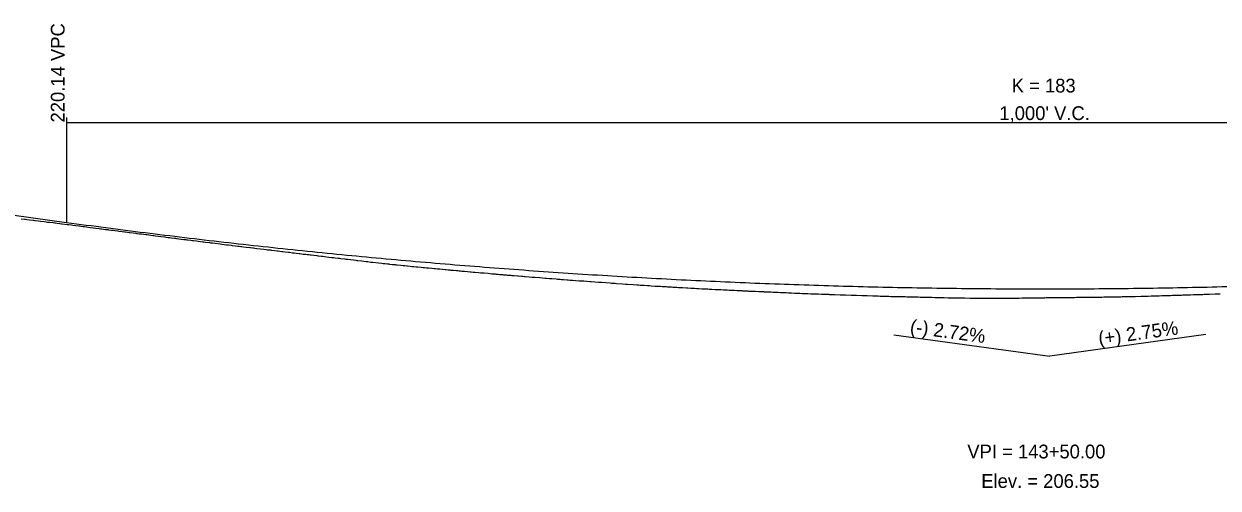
# Model space of a CAD drawing. Extents: x 1838386 to 1955906, y 719739 to 834437.
# Drawn here: x 1891191 to 1891799, y 826099 to 826335 of the extents above; entities that cross this region are included whole.
import ezdxf

# ---------------------------------------------------------------- set-up
doc = ezdxf.new("R2010")
doc.units = 0
for name, color, linetype in [('RD_DDB_GradeTX', 7, 'Continuous'), ('RD_DDB_Profile_EX', 7, 'Continuous'), ('RD_DDB_Profile_Lbl', 7, 'Continuous'), ('RD_DDB_Profile_PR', 7, 'Continuous'), ('RD_DDB_StripGrade', 7, 'Continuous'), ('RD_DDB_VCLbl', 7, 'Continuous')]:
    doc.layers.add(name, color=color, linetype=linetype)

msp = doc.modelspace()

# ---------------------------------------------------------------- linework, layer by layer
at = {"layer": 'RD_DDB_GradeTX'}
for p in [(1891633.81, 826176.64), (1891792.34, 826176.75)]:
    msp.add_line(p, (1891713.08, 826165.86), dxfattribs=at)
at = {"layer": 'RD_DDB_Profile_EX'}
for points in [[(1891190, 826235.67), (1891191.65, 826235.47), (1891192.23, 826235.39), (1891192.94, 826235.3), (1891194.27, 826235.14), (1891195.91, 826234.92), (1891196.25, 826234.88), (1891196.79, 826234.82), (1891197.17, 826234.77), (1891198.85, 826234.56), (1891199.85, 826234.42), (1891201.74, 826234.24), (1891202.7, 826234.11), (1891203.45, 826234.01), (1891204.62, 826233.87), (1891206.27, 826233.68), (1891207.05, 826233.58), (1891207.52, 826233.52), (1891208.23, 826233.44), (1891209.6, 826233.27), (1891210.45, 826233.16), (1891210.91, 826233.1), (1891213.41, 826232.78), (1891213.75, 826232.73), (1891214.23, 826232.66), (1891215.53, 826232.53), (1891216.33, 826232.42), (1891217.83, 826232.22), (1891219.28, 826232.05), (1891219.62, 826232), (1891220.29, 826231.91), (1891221.43, 826231.74), (1891222.11, 826231.65), (1891223.23, 826231.48), (1891225.11, 826231.29), (1891226.82, 826231.04), (1891227.92, 826230.9), (1891229.73, 826230.68), (1891230.33, 826230.6), (1891230.85, 826230.53), (1891232.85, 826230.28), (1891234.02, 826230.13), (1891234.39, 826230.08), (1891235.86, 826229.89), (1891236.69, 826229.78), (1891237.62, 826229.64), (1891239.18, 826229.46), (1891239.57, 826229.41), (1891241.39, 826229.16), (1891242.45, 826229.03), (1891243.03, 826228.96), (1891244.02, 826228.84), (1891244.84, 826228.73), (1891245.33, 826228.67), (1891246.91, 826228.47), (1891248.22, 826228.32), (1891248.82, 826228.25), (1891250.23, 826228.05), (1891251.14, 826227.94), (1891252.44, 826227.78), (1891253.51, 826227.65), (1891254.05, 826227.58), (1891254.93, 826227.47), (1891256.95, 826227.19), (1891257.45, 826227.12), (1891258.25, 826227.03), (1891259.85, 826226.82), (1891261.06, 826226.65), (1891263.02, 826226.44), (1891263.49, 826226.37), (1891264.68, 826226.19), (1891265.62, 826226.08), (1891266.46, 826225.97), (1891267.92, 826225.81), (1891268.49, 826225.73), (1891269.02, 826225.66), (1891270.08, 826225.51), (1891271.37, 826225.37), (1891272.79, 826225.2), (1891273.7, 826225.08), (1891274.23, 826225.01), (1891274.55, 826224.98), (1891276.29, 826224.76), (1891277.12, 826224.65), (1891277.64, 826224.59)], [(1891277.64, 826224.59), (1891279.1, 826224.39), (1891280.07, 826224.28), (1891282.41, 826224), (1891282.91, 826223.93), (1891283.65, 826223.84), (1891285.8, 826223.55), (1891286.34, 826223.47), (1891287.2, 826223.38), (1891288.69, 826223.2), (1891291.13, 826222.91), (1891291.99, 826222.8), (1891294.45, 826222.49), (1891295.37, 826222.37), (1891296.86, 826222.21), (1891297.33, 826222.15), (1891298.99, 826221.92), (1891300.21, 826221.79), (1891300.78, 826221.71), (1891301.76, 826221.61), (1891302.18, 826221.56), (1891303.06, 826221.44), (1891304.42, 826221.25), (1891306.2, 826221.06), (1891306.68, 826221.01), (1891307.71, 826220.87), (1891308.05, 826220.83), (1891308.81, 826220.74), (1891309.83, 826220.6), (1891311.67, 826220.4), (1891313.47, 826220.15), (1891314.53, 826220.04), (1891315.25, 826219.94), (1891316.55, 826219.8), (1891317.1, 826219.74), (1891317.41, 826219.7), (1891318.88, 826219.5), (1891320.25, 826219.36), (1891320.68, 826219.3), (1891321.46, 826219.22), (1891322.53, 826219.08), (1891323.13, 826219.01), (1891324.31, 826218.84), (1891325.99, 826218.66), (1891326.38, 826218.62), (1891327.96, 826218.41), (1891328.85, 826218.31), (1891329.82, 826218.18), (1891331.35, 826218.02), (1891331.72, 826217.98), (1891333.39, 826217.74), (1891334.57, 826217.61), (1891335.34, 826217.51), (1891336.27, 826217.41), (1891337.03, 826217.32), (1891337.44, 826217.27), (1891338.83, 826217.08), (1891340.29, 826216.93), (1891340.87, 826216.86), (1891341.2, 826216.82), (1891342.47, 826216.65), (1891343.16, 826216.58), (1891344.26, 826216.43), (1891346.4, 826216.2), (1891347.92, 826216), (1891348.86, 826215.9), (1891349.71, 826215.79), (1891351.11, 826215.66), (1891351.92, 826215.56), (1891352.51, 826215.49), (1891354.56, 826215.23), (1891355.15, 826215.16), (1891356.12, 826215.06), (1891357.45, 826214.9), (1891359.05, 826214.71), (1891360.25, 826214.56), (1891360.61, 826214.52), (1891361.19, 826214.46), (1891363.12, 826214.23), (1891365.44, 826213.97), (1891366.31, 826213.87), (1891367.85, 826213.68), (1891368.8, 826213.58), (1891371.62, 826213.28), (1891373.31, 826213.07), (1891374.03, 826213), (1891374.46, 826212.96), (1891375.1, 826212.88), (1891376.32, 826212.77), (1891376.98, 826212.69), (1891377.32, 826212.65), (1891378.79, 826212.47), (1891379.56, 826212.41), (1891380.17, 826212.36), (1891380.56, 826212.32), (1891381.25, 826212.25), (1891382.98, 826212.06), (1891384.25, 826211.91), (1891385.08, 826211.84), (1891386.05, 826211.76), (1891386.4, 826211.72)], [(1891386.4, 826211.72), (1891387.84, 826211.55), (1891388.69, 826211.47), (1891389.7, 826211.36), (1891390.61, 826211.29), (1891391.64, 826211.21), (1891393.32, 826211.01), (1891394.33, 826210.93), (1891395.11, 826210.84), (1891396.14, 826210.76), (1891396.61, 826210.72), (1891397.17, 826210.67), (1891398.81, 826210.49), (1891400.01, 826210.39), (1891400.6, 826210.34), (1891401.66, 826210.25), (1891402.41, 826210.18), (1891402.84, 826210.14), (1891404.26, 826209.97), (1891405.64, 826209.88), (1891406.1, 826209.83), (1891407.19, 826209.73), (1891407.89, 826209.66), (1891408.49, 826209.6), (1891409.7, 826209.47), (1891411.33, 826209.35), (1891412.04, 826209.29), (1891412.72, 826209.22), (1891413.39, 826209.14), (1891414.14, 826209.08), (1891415.19, 826208.97), (1891416.99, 826208.86), (1891418.24, 826208.72), (1891418.82, 826208.66), (1891419.77, 826208.59), (1891420.68, 826208.49), (1891422.6, 826208.35), (1891423.77, 826208.23), (1891424.3, 826208.17), (1891425.44, 826208.09), (1891427.46, 826207.93), (1891428.26, 826207.86), (1891429.3, 826207.74), (1891429.81, 826207.69), (1891431.08, 826207.6), (1891431.6, 826207.55), (1891432.51, 826207.48), (1891433.41, 826207.39), (1891433.91, 826207.35), (1891434.82, 826207.26), (1891435.26, 826207.22), (1891436.7, 826207.11), (1891437.12, 826207.07), (1891437.91, 826207.02), (1891438.93, 826206.92), (1891439.51, 826206.88), (1891440.35, 826206.8), (1891440.73, 826206.76), (1891442.53, 826206.64), (1891442.9, 826206.61), (1891444.4, 826206.47), (1891445.14, 826206.42), (1891445.88, 826206.34), (1891446.25, 826206.31), (1891448.28, 826206.18), (1891449.87, 826206.02), (1891450.77, 826205.96), (1891451.4, 826205.91), (1891453.73, 826205.74), (1891456.39, 826205.51), (1891457.21, 826205.43), (1891458.69, 826205.34), (1891459.21, 826205.3), (1891459.8, 826205.25), (1891462.02, 826205.05), (1891462.68, 826205), (1891464.03, 826204.91), (1891464.82, 826204.85), (1891465.74, 826204.78), (1891467.62, 826204.63), (1891468.18, 826204.59), (1891469.17, 826204.53), (1891470.43, 826204.44), (1891471.82, 826204.34), (1891473.68, 826204.19), (1891474.59, 826204.14), (1891476.03, 826204.03), (1891477.69, 826203.91), (1891479.17, 826203.79), (1891479.78, 826203.76), (1891481.63, 826203.61), (1891483.64, 826203.48), (1891484.67, 826203.4), (1891485.17, 826203.37), (1891487.22, 826203.19), (1891489.47, 826203.04), (1891490.17, 826202.98), (1891490.48, 826202.97), (1891491.99, 826202.84), (1891492.8, 826202.79), (1891495.78, 826202.59)], [(1891495.78, 826202.59), (1891497.53, 826202.45), (1891498.39, 826202.4), (1891501.24, 826202.22), (1891503.01, 826202.09), (1891503.97, 826202.04), (1891504.82, 826201.97), (1891506.76, 826201.87), (1891508.52, 826201.73), (1891509.55, 826201.67), (1891510.39, 826201.61), (1891512.34, 826201.48), (1891514.06, 826201.37), (1891515.13, 826201.32), (1891515.88, 826201.27), (1891517.24, 826201.21), (1891517.93, 826201.16), (1891518.64, 826201.12), (1891520.7, 826201), (1891521.38, 826200.94), (1891522.76, 826200.88), (1891523.48, 826200.83), (1891524.2, 826200.79), (1891526.25, 826200.65), (1891528.27, 826200.55), (1891529.03, 826200.51), (1891530.58, 826200.39), (1891531.83, 826200.34), (1891532.4, 826200.3), (1891533.5, 826200.26), (1891534.6, 826200.2), (1891536.09, 826200.09), (1891537.38, 826200.04), (1891537.96, 826200.01), (1891539.14, 826199.97), (1891539.83, 826199.93), (1891540.16, 826199.91), (1891541.17, 826199.87), (1891542.93, 826199.77), (1891544.67, 826199.7), (1891545.36, 826199.66), (1891545.7, 826199.64), (1891547.17, 826199.55), (1891548.48, 826199.5), (1891548.99, 826199.47), (1891549.95, 826199.44), (1891550.89, 826199.39), (1891551.26, 826199.37), (1891552.56, 826199.31), (1891554.03, 826199.23), (1891555.51, 826199.17), (1891556.41, 826199.12), (1891556.8, 826199.1), (1891558.23, 826199), (1891559.57, 826198.96), (1891560.1, 826198.93), (1891561.18, 826198.89), (1891561.94, 826198.86), (1891562.33, 826198.84), (1891563.46, 826198.79), (1891565.09, 826198.71), (1891566.77, 826198.65), (1891567.49, 826198.61), (1891567.85, 826198.6), (1891569.32, 826198.51), (1891570.63, 826198.47), (1891571.16, 826198.44), (1891572.19, 826198.4), (1891573, 826198.36), (1891573.4, 826198.34), (1891574.84, 826198.27), (1891576.17, 826198.22), (1891576.67, 826198.19), (1891577.64, 826198.16), (1891578.52, 826198.12), (1891578.93, 826198.1), (1891580.18, 826198.05), (1891581.69, 826197.98), (1891583.23, 826197.92), (1891584.05, 826197.88), (1891584.44, 826197.87), (1891585.91, 826197.79), (1891587.21, 826197.75), (1891588.91, 826197.69), (1891589.62, 826197.66), (1891589.97, 826197.64), (1891591.48, 826197.57), (1891592.73, 826197.53), (1891593.34, 826197.5), (1891594.6, 826197.48), (1891595.1, 826197.46), (1891595.48, 826197.44), (1891597.05, 826197.37), (1891598.24, 826197.34), (1891598.91, 826197.31), (1891600.29, 826197.27), (1891600.63, 826197.26), (1891601, 826197.24), (1891602.62, 826197.18), (1891603.75, 826197.14), (1891606.5, 826197.06)], [(1891732.14, 826195.78), (1891733.27, 826195.78), (1891735.19, 826195.83), (1891737.55, 826195.85), (1891738.8, 826195.88), (1891739.49, 826195.89), (1891740.56, 826195.9), (1891741.23, 826195.92), (1891742.43, 826195.94), (1891742.97, 826195.95), (1891744.32, 826195.94), (1891745.68, 826195.98), (1891747.3, 826196.02), (1891748.39, 826196.04), (1891749.26, 826196.06), (1891749.85, 826196.08), (1891751.09, 826196.1), (1891753.39, 826196.16), (1891753.79, 826196.17), (1891754.11, 826196.17), (1891755.38, 826196.19), (1891756.51, 826196.21), (1891759.5, 826196.28), (1891760.9, 826196.32), (1891761.9, 826196.35), (1891763.05, 826196.36), (1891764.6, 826196.42), (1891764.94, 826196.43), (1891765.73, 826196.46), (1891766.43, 826196.48), (1891766.83, 826196.49), (1891767.3, 826196.51), (1891768.72, 826196.53), (1891770, 826196.58), (1891770.61, 826196.59), (1891772.04, 826196.65), (1891772.71, 826196.67), (1891774.39, 826196.7), (1891775.4, 826196.74), (1891776.29, 826196.75), (1891777.48, 826196.81), (1891778.38, 826196.84), (1891780.08, 826196.88), (1891780.79, 826196.91), (1891782.61, 826196.97), (1891783.01, 826196.98), (1891783.49, 826196.99), (1891784.62, 826197.04), (1891786.18, 826197.09), (1891787.37, 826197.12), (1891788.54, 826197.14), (1891788.88, 826197.15), (1891790.85, 826197.24), (1891791.57, 826197.26), (1891792.12, 826197.28), (1891794.27, 826197.33), (1891797.08, 826197.44), (1891799.64, 826197.51)], [(1891606.5, 826197.06), (1891606.99, 826197.04), (1891609.25, 826196.95), (1891612.01, 826196.88), (1891613.75, 826196.79), (1891614.75, 826196.77), (1891617.5, 826196.7), (1891619.31, 826196.61), (1891620.25, 826196.6), (1891623.09, 826196.52), (1891624.88, 826196.45), (1891625.74, 826196.43), (1891626.72, 826196.38), (1891628.48, 826196.36), (1891628.81, 826196.35), (1891630.44, 826196.29), (1891631.23, 826196.28), (1891632.3, 826196.23), (1891634.15, 826196.2), (1891634.55, 826196.19), (1891636.02, 826196.14), (1891636.72, 826196.12), (1891637.87, 826196.08), (1891639.46, 826196.07), (1891640.33, 826196.05), (1891641.6, 826196), (1891642.21, 826195.98), (1891643.45, 826195.93), (1891644.94, 826195.92), (1891646.11, 826195.9), (1891647.17, 826195.88), (1891647.68, 826195.86), (1891649.03, 826195.81), (1891650.42, 826195.8), (1891651.91, 826195.77), (1891652.76, 826195.75), (1891653.16, 826195.74), (1891654.62, 826195.68), (1891655.9, 826195.67), (1891657.74, 826195.63), (1891658.63, 826195.61), (1891659.41, 826195.6), (1891661.42, 826195.54), (1891663.59, 826195.53), (1891664.1, 826195.52), (1891664.54, 826195.51), (1891666.95, 826195.46), (1891669.66, 826195.43), (1891672.48, 826195.37), (1891675.3, 826195.36), (1891678, 826195.32), (1891679.87, 826195.32), (1891680.7, 826195.31), (1891681.18, 826195.32), (1891682.57, 826195.3), (1891683.21, 826195.3), (1891683.53, 826195.3), (1891684.96, 826195.31), (1891685.93, 826195.3), (1891687.08, 826195.31), (1891688.65, 826195.31), (1891689.06, 826195.31), (1891690.03, 826195.3), (1891691.38, 826195.33), (1891693.01, 826195.35), (1891694.11, 826195.36), (1891694.58, 826195.37), (1891695.05, 826195.37), (1891696.83, 826195.38), (1891697.49, 826195.38), (1891698.93, 826195.42), (1891699.55, 826195.43), (1891700.11, 826195.43), (1891702.27, 826195.44), (1891704.99, 826195.49), (1891705.64, 826195.49), (1891706.82, 826195.5), (1891707.71, 826195.51), (1891708.7, 826195.51), (1891710.57, 826195.55), (1891711.16, 826195.56), (1891712.44, 826195.57), (1891713.14, 826195.58), (1891714.32, 826195.57), (1891715.86, 826195.62), (1891716.19, 826195.62), (1891716.92, 826195.64), (1891718.57, 826195.66), (1891719.92, 826195.68), (1891721.28, 826195.68), (1891721.81, 826195.68), (1891722.22, 826195.69), (1891722.98, 826195.71), (1891723.69, 826195.71), (1891724, 826195.71), (1891725.57, 826195.71), (1891726.72, 826195.73), (1891727.74, 826195.74), (1891729.43, 826195.79), (1891731.21, 826195.78), (1891732.14, 826195.78)]]:
    msp.add_lwpolyline(points, dxfattribs=at)
at = {"layer": 'RD_DDB_Profile_PR'}
msp.add_line((1890855.58, 826282.42), (1891213.08, 826233.83), dxfattribs=at)
msp.add_spline([(1891213.08, 826233.83), (1891233.08, 826231.16), (1891253.08, 826228.61), (1891273.08, 826226.16), (1891293.08, 826223.83), (1891313.08, 826221.6), (1891333.08, 826219.48), (1891353.08, 826217.48), (1891373.08, 826215.58), (1891393.08, 826213.79), (1891413.08, 826212.11), (1891433.08, 826210.54), (1891453.08, 826209.08), (1891473.08, 826207.72), (1891493.08, 826206.48), (1891513.08, 826205.35), (1891533.08, 826204.33), (1891553.08, 826203.41), (1891573.08, 826202.61), (1891593.08, 826201.91), (1891613.08, 826201.32), (1891633.08, 826200.85), (1891653.08, 826200.48), (1891673.08, 826200.22), (1891693.08, 826200.07), (1891713.08, 826200.03), (1891733.08, 826200.1), (1891753.08, 826200.28), (1891773.08, 826200.57), (1891793.08, 826200.97), (1891813.08, 826201.47), (1891833.08, 826202.09), (1891853.08, 826202.82), (1891873.08, 826203.65), (1891893.08, 826204.6), (1891913.08, 826205.65), (1891933.08, 826206.81), (1891953.08, 826208.08), (1891973.08, 826209.47), (1891993.08, 826210.96), (1892013.08, 826212.56), (1892033.08, 826214.27), (1892053.08, 826216.09), (1892073.08, 826218.01), (1892093.08, 826220.05), (1892113.08, 826222.2), (1892133.08, 826224.46), (1892153.08, 826226.82), (1892173.08, 826229.3), (1892193.08, 826231.88), (1892213.08, 826234.58)], degree=3, dxfattribs=at)
at = {"layer": 'RD_DDB_VCLbl'}
for p, q in [((1891213.08, 826287.08), (1891213.08, 826233.83)), ((1891213.08, 826284.58), (1892213.08, 826284.58))]:
    msp.add_line(p, q, dxfattribs=at)

# ---------------------------------------------------------------- texts
at = {"layer": 'RD_DDB_GradeTX'}
for s, rotation, p in [('(-) 2.72%', 352.25935, (1891641.69, 826177.58)), ('(+) 2.75%', 7.82497, (1891738.24, 826171.34))]:
    msp.add_text(s, height=7, rotation=rotation, dxfattribs=at).set_placement(p)
at = {"layer": 'RD_DDB_Profile_Lbl'}
for s, p in [('VPI = 143+50.00', (1891671.12, 826113.86)), ('Elev. = 206.55', (1891678.22, 826098.86))]:
    msp.add_text(s, height=7, dxfattribs=at).set_placement(p)
at = {"layer": 'RD_DDB_StripGrade'}
msp.add_text('220.14 VPC', height=7, rotation=90, dxfattribs=at).set_placement((1891212.08, 826284.58))
at = {"layer": 'RD_DDB_VCLbl'}
for s, p in [('K = 183', (1891693.69, 826299.83)), ("1,000' V.C.", (1891687.42, 826285.83))]:
    msp.add_text(s, height=7, dxfattribs=at).set_placement(p)

doc.saveas('drawing.dxf')
